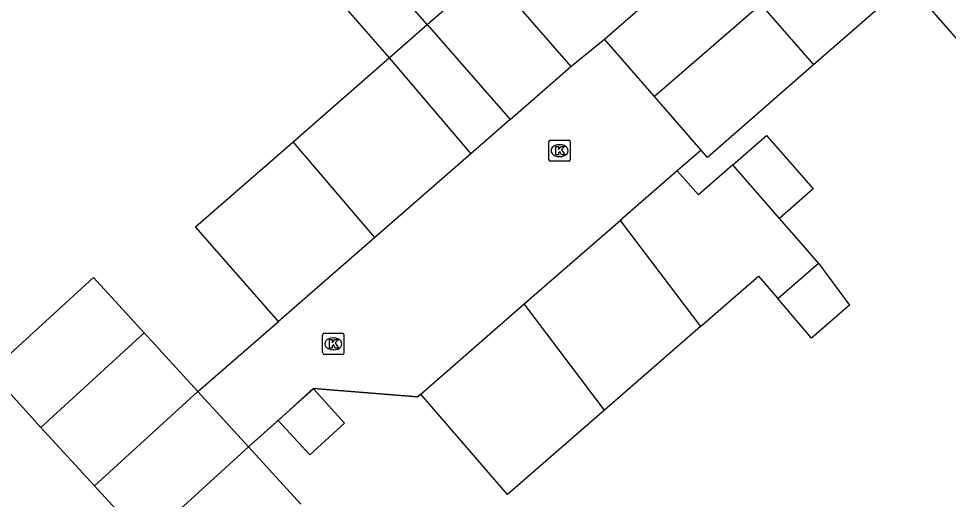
# Model space of a CAD drawing. Extents: x 158474 to 159560, y 388525 to 389605.
# Drawn here: x 159081.99 to 159125.61, y 388943.81 to 388966.38 of the extents above; entities that cross this region are included whole.
import ezdxf

# ---------------------------------------------------------------- set-up
doc = ezdxf.new("R2010")
doc.units = 0
for name, color, linetype in [('IMGEO_Kolk', 7, 'Continuous'), ('IMGEO_Muur', 7, 'Continuous'), ('IMGEO_Pand', 7, 'Continuous'), ('IMGEO_Rijbaan_lokaal_open', 7, 'Continuous'), ('IMGEO_Voetpad_open', 7, 'Continuous')]:
    doc.layers.add(name, color=color, linetype=linetype)

msp = doc.modelspace()

# ---------------------------------------------------------------- linework, layer by layer
at = {"layer": 'IMGEO_Kolk'}
for p, q in [((159106.869, 388959.758), (159106.869, 388960.61)), ((159106.944, 388960.684), (159107.796, 388960.684)), ((159107.87, 388960.61), (159107.87, 388959.758)), ((159107.357, 388960.464), (159107.382, 388960.464)), ((159107.796, 388959.684), (159106.944, 388959.684)), ((159107.38, 388959.904), (159107.355, 388959.904)), ((159096.253, 388950.688), (159096.253, 388951.54)), ((159096.328, 388951.614), (159097.18, 388951.614)), ((159096.741, 388951.394), (159096.766, 388951.394)), ((159097.254, 388951.54), (159097.254, 388950.688)), ((159097.18, 388950.614), (159096.328, 388950.614)), ((159096.764, 388950.834), (159096.739, 388950.834))]:
    msp.add_line(p, q, dxfattribs=at)
for points in [[(159106.869, 388959.758), (159106.869, 388960.61)], [(159106.944, 388960.684), (159107.796, 388960.684)], [(159107.87, 388960.61), (159107.87, 388959.758)], [(159107.19, 388960.384), (159107.313, 388960.384), (159107.313, 388960.233), (159107.443, 388960.384), (159107.607, 388960.384), (159107.461, 388960.233), (159107.614, 388959.984), (159107.462, 388959.984), (159107.377, 388960.148), (159107.313, 388960.081), (159107.313, 388959.984), (159107.19, 388959.984), (159107.19, 388960.384)], [(159107.796, 388959.684), (159106.944, 388959.684)], [(159096.253, 388950.688), (159096.253, 388951.54)], [(159096.328, 388951.614), (159097.18, 388951.614)], [(159097.254, 388951.54), (159097.254, 388950.688)], [(159096.574, 388951.314), (159096.697, 388951.314), (159096.697, 388951.163), (159096.827, 388951.314), (159096.991, 388951.314), (159096.845, 388951.163), (159096.998, 388950.914), (159096.846, 388950.914), (159096.761, 388951.078), (159096.697, 388951.011), (159096.697, 388950.914), (159096.574, 388950.914), (159096.574, 388951.314)], [(159097.18, 388950.614), (159096.328, 388950.614)]]:
    msp.add_lwpolyline(points, dxfattribs=at)
for centre, start, end in [((159106.946, 388960.608), 91.552, 178.448), ((159106.946, 388960.608), 91.552, 178.448), ((159107.794, 388960.608), 1.552, 88.448), ((159107.794, 388960.608), 1.552, 88.448), ((159106.946, 388959.76), 181.552, 268.448), ((159106.946, 388959.76), 181.552, 268.448), ((159107.794, 388959.76), 271.552, 358.448), ((159107.794, 388959.76), 271.552, 358.448), ((159096.33, 388951.538), 91.552, 178.448), ((159096.33, 388951.538), 91.552, 178.448), ((159097.178, 388951.538), 1.552, 88.448), ((159097.178, 388951.538), 1.552, 88.448), ((159096.33, 388950.69), 181.552, 268.448), ((159096.33, 388950.69), 181.552, 268.448), ((159097.178, 388950.69), 271.552, 358.448), ((159097.178, 388950.69), 271.552, 358.448)]:
    msp.add_arc(centre, 0.0765, start, end, dxfattribs=at)
for centre, major_axis, ratio, start_param, end_param in [((159107.356, 388960.184), (-0.387, 0.002), 0.722429, 4.712389, 7.853982), ((159107.381, 388960.184), (-0.39, 0.002), 0.717154, 1.570796, 4.712389), ((159096.74, 388951.114), (-0.387, 0.002), 0.722429, 4.712389, 7.853982), ((159096.765, 388951.114), (-0.39, 0.002), 0.717154, 1.570796, 4.712389)]:
    msp.add_ellipse(centre, major_axis=major_axis, ratio=ratio, start_param=start_param, end_param=end_param, dxfattribs=at)
at = {"layer": 'IMGEO_Muur'}
msp.add_lwpolyline([(159092.778, 388946.275), (159095.846, 388949.024), (159100.707, 388948.632), (159100.852, 388948.757)], dxfattribs=at)
at = {"layer": 'IMGEO_Pand'}
for points in [[(159109.471, 388965.414), (159114.455, 388969.768)], [(159132.069, 388967.803), (159129.112, 388965.22), (159130.191, 388963.985), (159128.535, 388962.538), (159124.587, 388967.056), (159126.243, 388968.503), (159125.295, 388969.587)], [(159101.157, 388966.103), (159099.084, 388968.478), (159097.295, 388966.917), (159099.369, 388964.541)], [(159101.157, 388966.103), (159104.011, 388968.596), (159107.903, 388964.14)], [(159124.199, 388968.503), (159119.287, 388964.213)], [(159116.82, 388967.04), (159111.816, 388962.729)], [(159116.82, 388967.04), (159119.24, 388964.27), (159119.287, 388964.213)], [(159099.369, 388964.541), (159101.157, 388966.103)], [(159101.157, 388966.103), (159105.048, 388961.646)], [(159111.816, 388962.729), (159109.471, 388965.414)], [(159094.863, 388960.605), (159099.369, 388964.541)], [(159099.369, 388964.541), (159103.211, 388960.041)], [(159105.048, 388961.646), (159107.903, 388964.14)], [(159119.287, 388964.213), (159114.314, 388959.869), (159114.016, 388960.211)], [(159114.016, 388960.211), (159111.816, 388962.729)], [(159105.048, 388961.646), (159103.211, 388960.041)], [(159094.186, 388952.157), (159090.294, 388956.613), (159094.863, 388960.605)], [(159098.707, 388956.106), (159094.863, 388960.605)], [(159115.491, 388959.517), (159117.076, 388960.902), (159119.27, 388958.391), (159117.686, 388957.005)], [(159103.211, 388960.041), (159098.707, 388956.106)], [(159115.491, 388959.517), (159113.88, 388958.109), (159112.892, 388959.238)], [(159117.686, 388957.005), (159115.491, 388959.517)], [(159112.892, 388959.238), (159110.216, 388956.908)], [(159105.713, 388952.989), (159110.216, 388956.908)], [(159110.216, 388956.908), (159113.988, 388951.931)], [(159119.521, 388954.905), (159118.606, 388955.952), (159117.686, 388957.005)], [(159098.707, 388956.106), (159094.186, 388952.157)], [(159117.61, 388953.242), (159119.521, 388954.905)], [(159119.521, 388954.905), (159120.978, 388952.934), (159119.196, 388951.382), (159117.61, 388953.242)], [(159080.886, 388949.549), (159080.65, 388949.807), (159085.506, 388954.236), (159087.885, 388951.628)], [(159113.988, 388951.931), (159116.697, 388954.29), (159117.61, 388953.242)], [(159100.852, 388948.757), (159105.713, 388952.989)], [(159109.481, 388948.006), (159105.713, 388952.989)], [(159113.988, 388951.931), (159109.481, 388948.006)], [(159087.885, 388951.628), (159083.034, 388947.194)], [(159087.885, 388951.628), (159090.4, 388948.87)], [(159083.034, 388947.194), (159080.886, 388949.549)], [(159085.544, 388944.441), (159090.4, 388948.87)], [(159095.806, 388949.014), (159097.279, 388947.397), (159095.644, 388945.906), (159094.17, 388947.523)], [(159094.17, 388947.523), (159095.806, 388949.014)], [(159109.481, 388948.006), (159104.922, 388944.036), (159100.852, 388948.757)], [(159085.544, 388944.441), (159083.034, 388947.194)], [(159092.778, 388946.275), (159087.922, 388941.846)], [(159092.778, 388946.275), (159095.23, 388943.586)]]:
    msp.add_lwpolyline(points, dxfattribs=at)
at = {"layer": 'IMGEO_Rijbaan_lokaal_open'}
for points in [[(159107.903, 388964.14), (159109.471, 388965.414)], [(159114.016, 388960.211), (159112.892, 388959.238)], [(159090.4, 388948.87), (159094.186, 388952.157)], [(159090.4, 388948.87), (159092.778, 388946.275)], [(159100.852, 388948.757), (159100.707, 388948.632), (159095.806, 388949.014)], [(159094.17, 388947.523), (159092.778, 388946.275)]]:
    msp.add_lwpolyline(points, dxfattribs=at)
at = {"layer": 'IMGEO_Voetpad_open'}
msp.add_lwpolyline([(159087.922, 388941.846), (159085.544, 388944.441)], dxfattribs=at)

doc.saveas('drawing.dxf')
